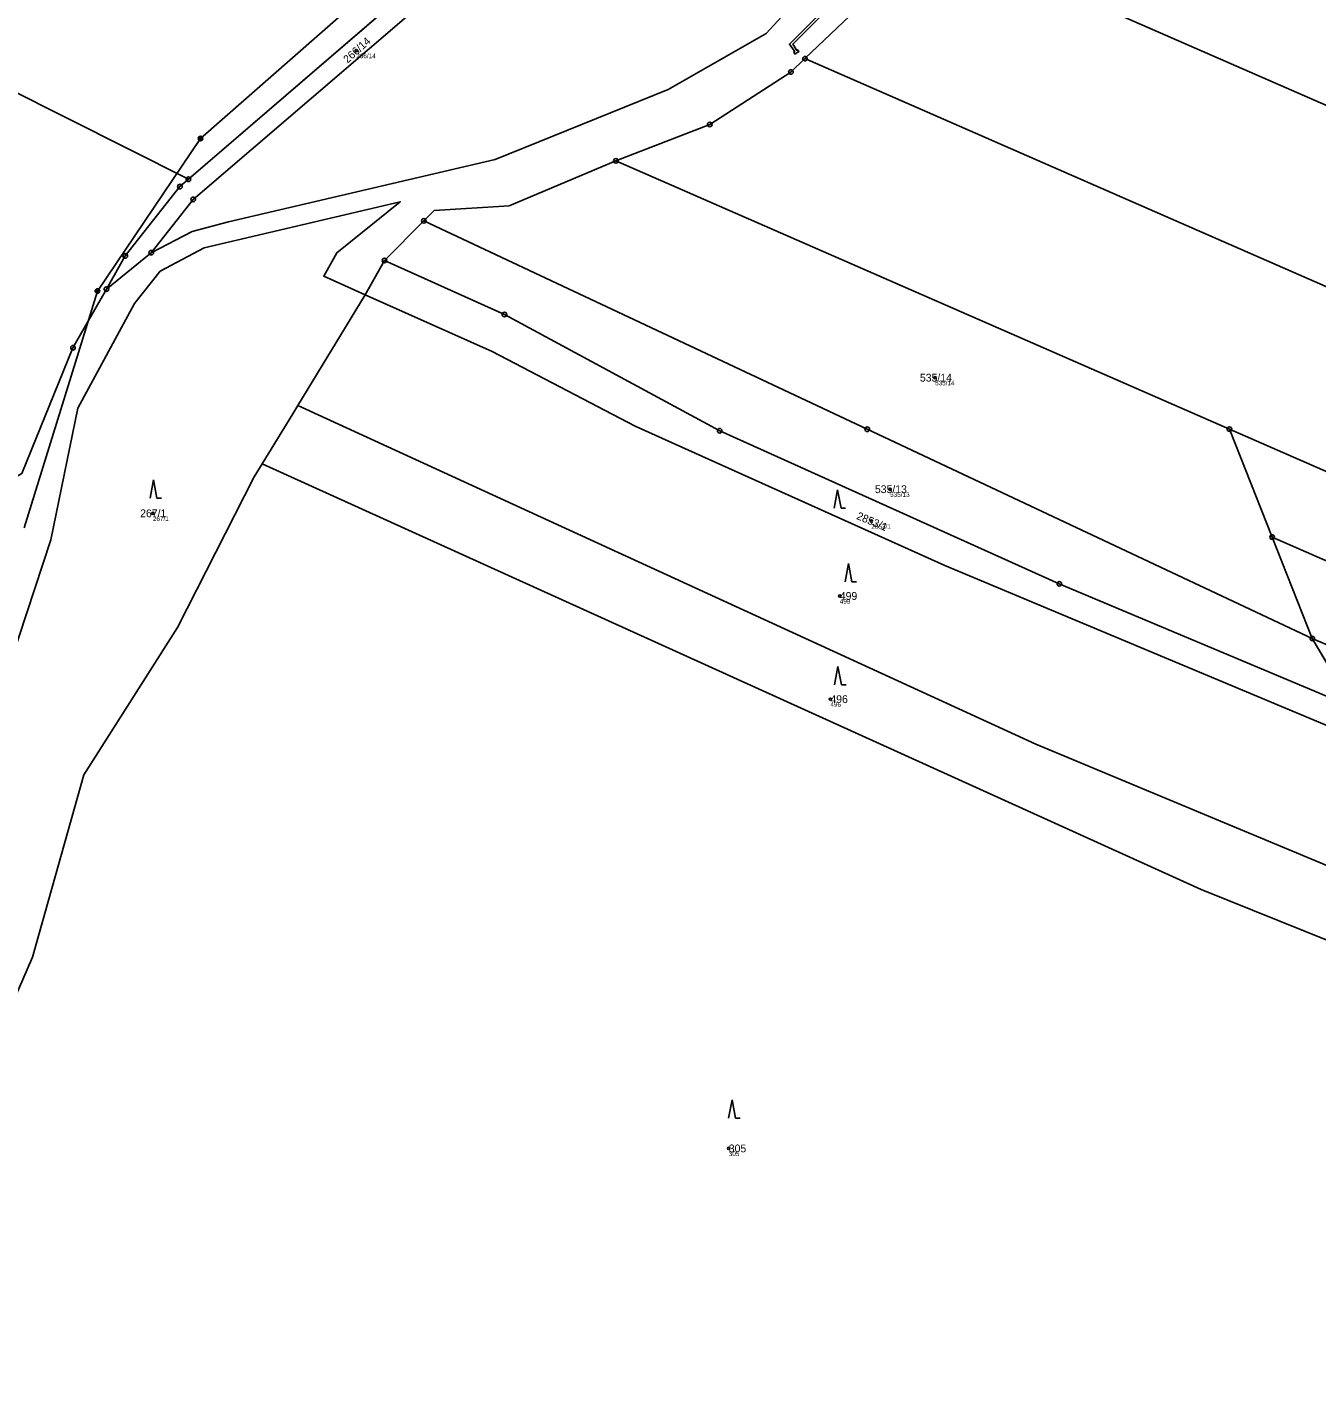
# Model space of a CAD drawing. Extents: x -761891 to -756141, y -1178507 to -1171885.
# Drawn here: x -760542.7 to -760262.5, y -1174251.3 to -1173952.9 of the extents above; entities that cross this region are included whole.
import ezdxf

# ---------------------------------------------------------------- set-up
doc = ezdxf.new("R2010")
doc.units = 0
for name, color, linetype in [('Definiční body', 7, 'Continuous'), ('Hranice parcel', 7, 'Continuous'), ('Parcelní čísla', 7, 'Continuous'), ('Polygon parcely', 7, 'Continuous'), ('Poz předměty', 7, 'Continuous'), ('Věcná břemena k části', 7, 'Continuous'), ('Značky bodu BP', 7, 'Continuous'), ('Značky kultur', 7, 'Continuous')]:
    doc.layers.add(name, color=color, linetype=linetype)

msp = doc.modelspace()

# ---------------------------------------------------------------- linework, layer by layer
at = {"layer": 'Definiční body'}
for centre in [(-760471.24, -1173957.9), (-760345.43, -1174029), (-760355.2, -1174053.24), (-760515.44, -1174058.48), (-760359.27, -1174060.18), (-760366.14, -1174076.45), (-760368.19, -1174098.88), (-760390.27, -1174196.53)]:
    msp.add_circle(centre, 0.25, dxfattribs=at)
at = {"layer": 'Hranice parcel'}
for p, q in [((-760507.72, -1173985.87), (-760460.78, -1173945.45)), ((-760414.81, -1173981.87), (-760281.46, -1174040.19)), ((-760465.11, -1174003.52), (-760456.56, -1173994.9)), ((-760515.8, -1174001.83), (-760525.54, -1174009.75)), ((-760465.11, -1174003.52), (-760469.29, -1174010.98)), ((-760483.91, -1174035.07), (-760469.29, -1174010.98)), ((-760272.17, -1174063.64), (-760281.46, -1174040.19)), ((-760272.17, -1174063.64), (-760263.44, -1174085.69)), ((-760254.55, -1174100.71), (-760263.44, -1174085.69))]:
    msp.add_line(p, q, dxfattribs=at)
for points in [[(-760692.82, -1173892.66), (-760600.18, -1173939.31), (-760507.72, -1173985.87)], [(-760515.8, -1174001.83), (-760506.67, -1173990.24), (-760455.79, -1173946.58), (-760406.35, -1173909.68)], [(-760359.96, -1173928.52), (-760364.39, -1173934.83), (-760382.18, -1173954.16), (-760403.48, -1173966.34), (-760441.06, -1173981.57), (-760499.01, -1173995.12), (-760506.9, -1173997.25), (-760515.8, -1174001.83)], [(-760373.71, -1173959.65), (-760356.99, -1173943.69), (-760349.01, -1173933.85), (-760347.8, -1173931.55)], [(-759615.15, -1174268.19), (-759746.38, -1174202.68), (-759877.56, -1174137.2), (-760041.12, -1174065.67), (-760201.25, -1173995.64), (-760347.8, -1173931.55)], [(-760373.71, -1173959.65), (-760376.76, -1173962.56), (-760394.41, -1173973.97), (-760414.81, -1173981.87)], [(-759625.31, -1174303.46), (-759758.85, -1174236.81), (-759892.38, -1174170.16), (-760056.46, -1174098.4), (-760213.61, -1174029.67), (-760373.71, -1173959.65)], [(-760456.56, -1173994.9), (-760454.34, -1173992.66), (-760438, -1173991.68), (-760414.81, -1173981.87)], [(-760525.54, -1174009.75), (-760521.44, -1174002.53), (-760509.57, -1173987.46), (-760507.72, -1173985.87)], [(-760624.57, -1174278.49), (-760602.57, -1174237.22), (-760590.56, -1174212.23), (-760563.6, -1174143.18), (-760537.65, -1174064.23), (-760531.73, -1174035.65), (-760519.43, -1174012.9), (-760513.85, -1174005.82), (-760504.32, -1174000.8), (-760461.66, -1173990.75), (-760475.44, -1174001.84), (-760478.3, -1174006.96), (-760469.29, -1174010.98)], [(-760263.44, -1174085.69), (-760360.18, -1174040.21), (-760456.56, -1173994.9)], [(-760260.37, -1174098.25), (-760318.43, -1174073.81), (-760392.25, -1174040.54), (-760439.03, -1174015.27), (-760465.11, -1174003.52)], [(-760525.54, -1174009.75), (-760532.81, -1174022.49), (-760543.93, -1174049.8)], [(-760469.29, -1174010.98), (-760441.68, -1174023.31), (-760410.61, -1174039.55), (-760343.31, -1174069.8), (-760255.43, -1174106.61)], [(-760491.7, -1174047.7), (-760485.02, -1174036.89), (-760483.91, -1174035.07)], [(-760231.09, -1174147.18), (-760323.53, -1174108.67), (-760483.91, -1174035.07)], [(-760281.46, -1174040.19), (-760151.91, -1174096.85), (-760023.57, -1174152.98), (-759908.38, -1174203.36), (-759772.17, -1174271.34), (-759635.67, -1174339.47)], [(-760602.04, -1174284.67), (-760577.43, -1174239.83), (-760555.75, -1174187.41), (-760541.64, -1174154.94), (-760530.47, -1174115.35), (-760510.12, -1174083.27), (-760493.45, -1174050.54), (-760491.7, -1174047.7)], [(-760220.68, -1174167.18), (-760287.61, -1174140.24), (-760491.7, -1174047.7)], [(-759640.39, -1174355.95), (-759769.77, -1174291.37), (-759899.46, -1174226.64), (-760020.74, -1174173.6), (-760150.48, -1174116.86), (-760272.17, -1174063.64)], [(-759644.84, -1174371.48), (-759777.66, -1174303.7), (-759910.77, -1174235.77), (-760087.01, -1174160.77), (-760263.44, -1174085.69)]]:
    msp.add_lwpolyline(points, dxfattribs=at)
at = {"layer": 'Polygon parcely'}
for points in [[(-760720.27, -1173814.55), (-760714.41, -1173823.45), (-760698.53, -1173846.77), (-760693.26, -1173887.45), (-760692.82, -1173892.66), (-760600.18, -1173939.31), (-760507.72, -1173985.87), (-760460.78, -1173945.45), (-760580.93, -1173883.58), (-760700.9, -1173821.37), (-760718.82, -1173812.09)], [(-760690.15, -1173924.05), (-760694.86, -1173949.95), (-760696.03, -1173970.74), (-760700.33, -1173982.24), (-760554.43, -1174055.7), (-760543.93, -1174049.8), (-760532.81, -1174022.49), (-760525.54, -1174009.75), (-760521.44, -1174002.53), (-760509.57, -1173987.46), (-760507.72, -1173985.87), (-760600.18, -1173939.31), (-760692.82, -1173892.66), (-760690.99, -1173914.17)], [(-759736.89, -1174167.12), (-759863.28, -1174104.04), (-760026.18, -1174032.8), (-760188.69, -1173961.73), (-760333.25, -1173898.51), (-760341.29, -1173919.22), (-760347.8, -1173931.55), (-760201.25, -1173995.64), (-760041.12, -1174065.67), (-759877.56, -1174137.2), (-759746.38, -1174202.68), (-759615.15, -1174268.19), (-759613.53, -1174262.57), (-759609.71, -1174241.86), (-759610.47, -1174230.22)], [(-760397.1, -1173902.77), (-760406.35, -1173909.68), (-760455.79, -1173946.58), (-760506.67, -1173990.24), (-760515.8, -1174001.83), (-760506.9, -1173997.25), (-760499.01, -1173995.12), (-760441.06, -1173981.57), (-760403.48, -1173966.34), (-760382.18, -1173954.16), (-760364.39, -1173934.83), (-760359.96, -1173928.52)], [(-760515.8, -1174001.83), (-760506.67, -1173990.24), (-760455.79, -1173946.58), (-760406.35, -1173909.68), (-760406.89, -1173905.09), (-760417.27, -1173912.84), (-760460.78, -1173945.45), (-760507.72, -1173985.87), (-760509.57, -1173987.46), (-760521.44, -1174002.53), (-760525.54, -1174009.75)], [(-759746.38, -1174202.68), (-759877.56, -1174137.2), (-760041.12, -1174065.67), (-760201.25, -1173995.64), (-760347.8, -1173931.55), (-760349.01, -1173933.85), (-760356.99, -1173943.69), (-760373.71, -1173959.65), (-760213.61, -1174029.67), (-760056.46, -1174098.4), (-759892.38, -1174170.16), (-759758.85, -1174236.81), (-759625.31, -1174303.46), (-759615.15, -1174268.19)], [(-760023.57, -1174152.98), (-759908.38, -1174203.36), (-759772.17, -1174271.34), (-759635.67, -1174339.47), (-759633.13, -1174330.61), (-759625.31, -1174303.46), (-759758.85, -1174236.81), (-759892.38, -1174170.16), (-760056.46, -1174098.4), (-760213.61, -1174029.67), (-760373.71, -1173959.65), (-760376.76, -1173962.56), (-760394.41, -1173973.97), (-760414.81, -1173981.87), (-760281.46, -1174040.19), (-760151.91, -1174096.85)], [(-760272.17, -1174063.64), (-760281.46, -1174040.19), (-760414.81, -1173981.87), (-760438, -1173991.68), (-760454.34, -1173992.66), (-760456.56, -1173994.9), (-760360.18, -1174040.21), (-760263.44, -1174085.69)], [(-760541.64, -1174154.94), (-760530.47, -1174115.35), (-760510.12, -1174083.27), (-760493.45, -1174050.54), (-760491.7, -1174047.7), (-760485.02, -1174036.89), (-760483.91, -1174035.07), (-760469.29, -1174010.98), (-760478.3, -1174006.96), (-760475.44, -1174001.84), (-760461.66, -1173990.75), (-760504.32, -1174000.8), (-760513.85, -1174005.82), (-760519.43, -1174012.9), (-760531.73, -1174035.65), (-760537.65, -1174064.23), (-760563.6, -1174143.18), (-760590.56, -1174212.23), (-760602.57, -1174237.22), (-760624.57, -1174278.49), (-760606.9, -1174283.92), (-760602.04, -1174284.67), (-760577.43, -1174239.83), (-760555.75, -1174187.41)], [(-760360.18, -1174040.21), (-760456.56, -1173994.9), (-760465.11, -1174003.52), (-760439.03, -1174015.27), (-760392.25, -1174040.54), (-760318.43, -1174073.81), (-760260.37, -1174098.25), (-760254.55, -1174100.71), (-760263.44, -1174085.69)], [(-760392.25, -1174040.54), (-760439.03, -1174015.27), (-760465.11, -1174003.52), (-760469.29, -1174010.98), (-760441.68, -1174023.31), (-760410.61, -1174039.55), (-760343.31, -1174069.8), (-760255.43, -1174106.61), (-760260.37, -1174098.25), (-760318.43, -1174073.81)], [(-760255.43, -1174106.61), (-760343.31, -1174069.8), (-760410.61, -1174039.55), (-760441.68, -1174023.31), (-760469.29, -1174010.98), (-760483.91, -1174035.07), (-760323.53, -1174108.67), (-760231.09, -1174147.18)], [(-760231.09, -1174147.18), (-760323.53, -1174108.67), (-760483.91, -1174035.07), (-760485.02, -1174036.89), (-760491.7, -1174047.7), (-760287.61, -1174140.24), (-760220.68, -1174167.18)], [(-759640.39, -1174355.95), (-759635.67, -1174339.47), (-759772.17, -1174271.34), (-759908.38, -1174203.36), (-760023.57, -1174152.98), (-760151.91, -1174096.85), (-760281.46, -1174040.19), (-760272.17, -1174063.64), (-760150.48, -1174116.86), (-760020.74, -1174173.6), (-759899.46, -1174226.64), (-759769.77, -1174291.37)], [(-760446.9, -1174300.68), (-760408.86, -1174311.82), (-760394.46, -1174313.72), (-760266.4, -1174298.1), (-760188.26, -1174270.14), (-760189.24, -1174266.57), (-760194.04, -1174245.32), (-760220.68, -1174167.18), (-760287.61, -1174140.24), (-760491.7, -1174047.7), (-760493.45, -1174050.54), (-760510.12, -1174083.27), (-760530.47, -1174115.35), (-760541.64, -1174154.94), (-760555.75, -1174187.41), (-760577.43, -1174239.83), (-760602.04, -1174284.67), (-760541.75, -1174295.04), (-760499.19, -1174296.35)], [(-760020.74, -1174173.6), (-760150.48, -1174116.86), (-760272.17, -1174063.64), (-760263.44, -1174085.69), (-760087.01, -1174160.77), (-759910.77, -1174235.77), (-759777.66, -1174303.7), (-759644.84, -1174371.48), (-759640.39, -1174355.95), (-759769.77, -1174291.37), (-759899.46, -1174226.64)], [(-760087.01, -1174160.77), (-760263.44, -1174085.69), (-760254.55, -1174100.71), (-760234.8, -1174133.03), (-760218.87, -1174139.67), (-760206.27, -1174153.96), (-760057.66, -1174218.95), (-759909.05, -1174283.94), (-759782.75, -1174346.98), (-759657.46, -1174409.52), (-759650.07, -1174389.72), (-759644.84, -1174371.48), (-759777.66, -1174303.7), (-759910.77, -1174235.77)]]:
    msp.add_lwpolyline(points, close=True, dxfattribs=at)
for points in [[(-760364.39, -1173934.83), (-760382.18, -1173954.16), (-760403.48, -1173966.34), (-760441.06, -1173981.57), (-760499.01, -1173995.12), (-760506.9, -1173997.25), (-760515.8, -1174001.83), (-760525.54, -1174009.75), (-760532.81, -1174022.49), (-760543.93, -1174049.8)], [(-760563.6, -1174143.18), (-760537.65, -1174064.23), (-760531.73, -1174035.65), (-760519.43, -1174012.9), (-760513.85, -1174005.82), (-760504.32, -1174000.8), (-760461.66, -1173990.75), (-760475.44, -1174001.84), (-760478.3, -1174006.96), (-760469.29, -1174010.98), (-760465.11, -1174003.52), (-760456.56, -1173994.9), (-760454.34, -1173992.66), (-760438, -1173991.68), (-760414.81, -1173981.87), (-760394.41, -1173973.97), (-760376.76, -1173962.56), (-760373.71, -1173959.65), (-760356.99, -1173943.69)]]:
    msp.add_lwpolyline(points, dxfattribs=at)
at = {"layer": 'Poz předměty'}
for p, q in [((-760505.1, -1173977), (-760474.54, -1173950.23)), ((-760527.5, -1174010.16), (-760505.1, -1173977)), ((-760543.41, -1174061.64), (-760527.5, -1174010.16))]:
    msp.add_line(p, q, dxfattribs=at)
for centre, radius in [((-760505.1, -1173977), 0.5), ((-760505.1, -1173977), 0.4), ((-760505.1, -1173977), 0.3), ((-760505.1, -1173977), 0.2), ((-760505.1, -1173977), 0.1), ((-760527.5, -1174010.16), 0.5), ((-760527.5, -1174010.16), 0.4), ((-760527.5, -1174010.16), 0.3), ((-760527.5, -1174010.16), 0.2), ((-760527.5, -1174010.16), 0.1)]:
    msp.add_circle(centre, radius, dxfattribs=at)
at = {"layer": 'Věcná břemena k části'}
msp.add_lwpolyline([(-760369.77, -1173949.18), (-760377.11, -1173956.48), (-760375.99, -1173958.04), (-760375.94, -1173958.11), (-760376.15, -1173958.24), (-760375.88, -1173958.65), (-760375.67, -1173958.53), (-760375.24, -1173958.27), (-760375.02, -1173958.14), (-760375.29, -1173957.72), (-760375.51, -1173957.85), (-760375.63, -1173957.66), (-760376.07, -1173956.95), (-760376.37, -1173956.47), (-760369.41, -1173949.54)], dxfattribs=at)
at = {"layer": 'Značky bodu BP'}
for centre, radius in [((-760373.71, -1173959.65), 0.5), ((-760373.71, -1173959.65), 0.0303), ((-760376.76, -1173962.56), 0.5), ((-760376.76, -1173962.56), 0.0303), ((-760394.41, -1173973.97), 0.5), ((-760394.41, -1173973.97), 0.0303), ((-760414.81, -1173981.87), 0.5), ((-760414.81, -1173981.87), 0.0303), ((-760507.72, -1173985.87), 0.5), ((-760507.72, -1173985.87), 0.0303), ((-760509.57, -1173987.46), 0.5), ((-760509.57, -1173987.46), 0.0303), ((-760506.67, -1173990.24), 0.5), ((-760506.67, -1173990.24), 0.0303), ((-760456.56, -1173994.9), 0.5), ((-760456.56, -1173994.9), 0.0303), ((-760515.8, -1174001.83), 0.5), ((-760521.44, -1174002.53), 0.5), ((-760521.44, -1174002.53), 0.0303), ((-760515.8, -1174001.83), 0.0303), ((-760465.11, -1174003.52), 0.5), ((-760465.11, -1174003.52), 0.0303), ((-760525.54, -1174009.75), 0.5), ((-760525.54, -1174009.75), 0.0303), ((-760439.03, -1174015.27), 0.5), ((-760439.03, -1174015.27), 0.0303), ((-760532.81, -1174022.49), 0.5), ((-760532.81, -1174022.49), 0.0303), ((-760392.25, -1174040.54), 0.5), ((-760360.18, -1174040.21), 0.5), ((-760360.18, -1174040.21), 0.0303), ((-760281.46, -1174040.19), 0.5), ((-760281.46, -1174040.19), 0.0303), ((-760392.25, -1174040.54), 0.0303), ((-760272.17, -1174063.64), 0.5), ((-760272.17, -1174063.64), 0.0303), ((-760318.43, -1174073.81), 0.5), ((-760318.43, -1174073.81), 0.0303), ((-760263.44, -1174085.69), 0.5), ((-760263.44, -1174085.69), 0.0303)]:
    msp.add_circle(centre, radius, dxfattribs=at)
at = {"layer": 'Značky kultur'}
for p, q in [((-760515.3, -1174051.17), (-760516.05, -1174055.17)), ((-760514.55, -1174055.17), (-760515.3, -1174051.17)), ((-760514.55, -1174055.17), (-760513.55, -1174055.17)), ((-760366.63, -1174053.35), (-760367.38, -1174057.35)), ((-760365.88, -1174057.35), (-760366.63, -1174053.35)), ((-760365.88, -1174057.35), (-760364.88, -1174057.35)), ((-760364.26, -1174069.37), (-760365.01, -1174073.37)), ((-760363.51, -1174073.37), (-760364.26, -1174069.37)), ((-760363.51, -1174073.37), (-760362.51, -1174073.37)), ((-760366.54, -1174091.75), (-760367.29, -1174095.75)), ((-760365.79, -1174095.75), (-760366.54, -1174091.75)), ((-760365.79, -1174095.75), (-760364.79, -1174095.75)), ((-760389.55, -1174185.94), (-760390.3, -1174189.94)), ((-760388.8, -1174189.94), (-760389.55, -1174185.94)), ((-760388.8, -1174189.94), (-760387.8, -1174189.94))]:
    msp.add_line(p, q, dxfattribs=at)

# ---------------------------------------------------------------- texts
at = {"layer": 'Definiční body'}
for s, p in [('266/14', (-760471.24, -1173959.56)), ('535/14', (-760345.43, -1174030.66)), ('535/13', (-760355.2, -1174054.9)), ('267/1', (-760515.44, -1174060.14)), ('2853/1', (-760359.27, -1174061.84)), ('499', (-760366.14, -1174078.11)), ('496', (-760368.19, -1174100.54)), ('305', (-760390.27, -1174198.19))]:
    msp.add_text(s, height=1, dxfattribs=at).set_placement(p)
at = {"layer": 'Parcelní čísla'}
for s, rotation, p in [('266/14', 42, (-760473.13, -1173960.74)), ('2853/1', 337, (-760362.65, -1174059.67))]:
    msp.add_text(s, height=1.7, rotation=rotation, dxfattribs=at).set_placement(p)
for s, p in [('535/14', (-760348.73, -1174029.85)), ('535/13', (-760358.51, -1174054.09)), ('267/1', (-760518.21, -1174059.33)), ('499', (-760366.14, -1174077.3)), ('496', (-760368.19, -1174099.73)), ('305', (-760390.27, -1174197.38))]:
    msp.add_text(s, height=1.7, dxfattribs=at).set_placement(p)

doc.saveas('drawing.dxf')
